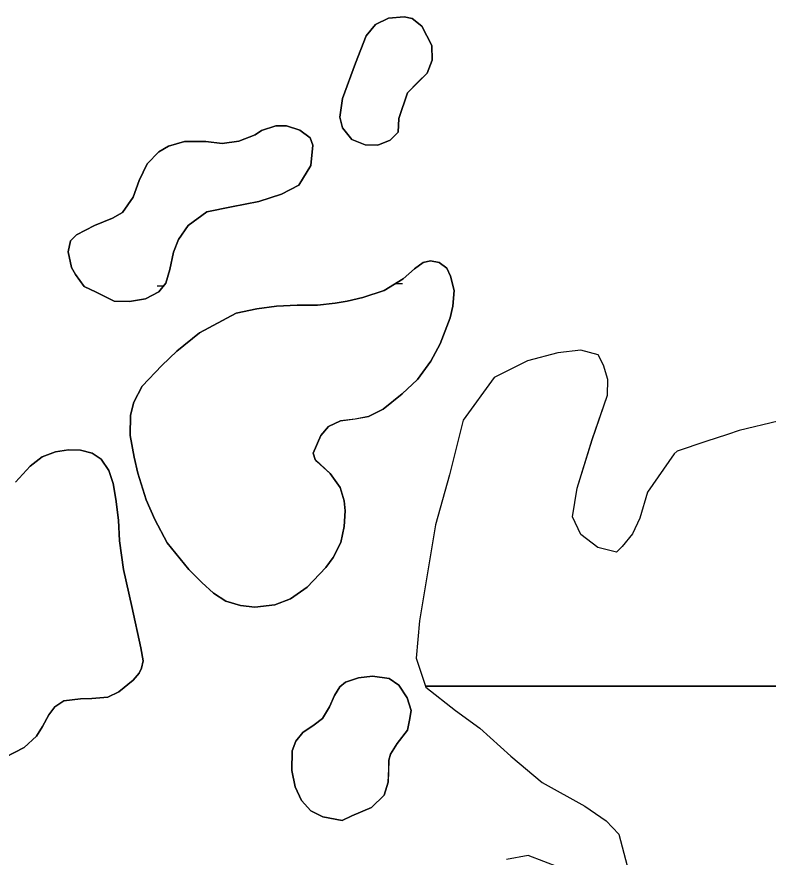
# Model space of a CAD drawing. Extents: x 3734862 to 3772949, y 391520 to 417239.
# Drawn here: x 3747610.4 to 3747855.1, y 411611.3 to 411885.1 of the extents above; entities that cross this region are included whole.
import ezdxf

# ---------------------------------------------------------------- set-up
doc = ezdxf.new("R2010")
doc.units = 0
doc.layers.add('V-TOPO-SHOR', color=7, linetype='Continuous')
doc.layers.add('V-WETL-SWMP', color=7, linetype='Continuous')

msp = doc.modelspace()

# ---------------------------------------------------------------- linework, layer by layer
at = {"layer": 'V-TOPO-SHOR'}
for points in [[(3747734.83, 411852), (3747737.69, 411860.34), (3747741.16, 411863.89), (3747744.03, 411866.77), (3747745.66, 411871.03), (3747745.55, 411875.81), (3747742.34, 411882.1), (3747739.16, 411884.59), (3747736.54, 411885.12), (3747731.46, 411884.72), (3747727.23, 411882.64), (3747724.15, 411878.89), (3747720.69, 411869.97), (3747716.51, 411858.54), (3747715.63, 411852.41), (3747716.45, 411848.98), (3747719.5, 411845.13), (3747723.86, 411843.41), (3747727.96, 411843.24), (3747731.98, 411844.93), (3747734.65, 411847.52), (3747734.83, 411852)], [(3747636.22, 411795.41), (3747642.12, 411792.48), (3747647.09, 411792.31), (3747652.27, 411793.2), (3747656.6, 411795.47), (3747658.89, 411798.35), (3747660.23, 411802.82), (3747661.39, 411808.45), (3747663.02, 411812.52), (3747666.21, 411817.15), (3747672.33, 411821.53), (3747680.35, 411823.25), (3747689.25, 411824.96), (3747696.6, 411827.38), (3747702.3, 411830.31), (3747706.21, 411836.67), (3747706.8, 411843.29), (3747705.96, 411845.65), (3747702.59, 411848.14), (3747698.23, 411849.58), (3747694.72, 411849.54), (3747690.11, 411848.05), (3747688.04, 411846.62), (3747682.74, 411844.56), (3747677.27, 411843.87), (3747671.92, 411844.45), (3747665, 411844.46), (3747659.81, 411842.99), (3747656.66, 411841.09), (3747652.89, 411837.25), (3747650.27, 411831.74), (3747648.23, 411826.31), (3747644.83, 411821.3), (3747641.58, 411819.5), (3747635.7, 411817.16), (3747629.8, 411814.04), (3747627.82, 411812.12), (3747627.08, 411808.53), (3747628.16, 411803.44), (3747629.49, 411801.17), (3747632.35, 411797.23), (3747636.22, 411795.41)], [(3747659.36, 411713.73), (3747666.43, 411705.03), (3747670.65, 411700.77), (3747674.49, 411697.3), (3747678.45, 411694.7), (3747683.2, 411693.26), (3747687.97, 411692.79), (3747694.41, 411693.46), (3747699.52, 411695.43), (3747704.94, 411699.24), (3747711.09, 411705.67), (3747713.48, 411708.95), (3747715.9, 411713.78), (3747717.06, 411719.03), (3747717.33, 411724.09), (3747717, 411727.41), (3747715.7, 411731.72), (3747712.46, 411736.26), (3747710.25, 411738.24), (3747708.14, 411740.23), (3747707.57, 411740.82), (3747706.92, 411742.88), (3747709.45, 411748.69), (3747711.93, 411751.57), (3747715.86, 411753.46), (3747720.55, 411754.07), (3747724.95, 411754.87), (3747729.77, 411757.23), (3747735.9, 411762.3), (3747740.94, 411766.89), (3747745.23, 411772.86), (3747748.25, 411778.57), (3747751.51, 411787), (3747752.45, 411790.88), (3747752.82, 411795.94), (3747751.63, 411800.64), (3747750.51, 411803.2), (3747748, 411805.09), (3747745.18, 411805.62), (3747742.74, 411805.08), (3747739.97, 411802.98), (3747736.21, 411799.73), (3747730.01, 411795.93), (3747723.15, 411793.7), (3747717.96, 411792.42), (3747714.05, 411791.8), (3747708.29, 411791.21), (3747701.76, 411791.12), (3747694.93, 411790.85), (3747688.58, 411789.97), (3747681.83, 411788.52), (3747669.93, 411782.19), (3747662.52, 411776.17), (3747657.57, 411771.47), (3747651.22, 411764.75), (3747648.5, 411759.53), (3747647.36, 411755.26), (3747647.35, 411748.73), (3747648.6, 411741.59), (3747649.78, 411736.4), (3747652.56, 411727.68), (3747655.39, 411721.3), (3747659.36, 411713.73)], [(3747801.54, 411771.64), (3747799.72, 411774.95), (3747794.12, 411776.45), (3747786.61, 411775.63), (3747776.72, 411772.98), (3747765.86, 411767.54), (3747755.79, 411753.65), (3747751.28, 411735.91), (3747746.8, 411719.58), (3747741.6, 411688.27), (3747740.47, 411676.11), (3747743.59, 411666.68), (3747753.31, 411659.03), (3747761.18, 411653.28), (3747771.34, 411644.21), (3747781.51, 411635.61), (3747795.44, 411627.88), (3747802.39, 411623.08), (3747806.54, 411618.8), (3747809.19, 411608.44)], [(3747858.41, 411753.38), (3747845.71, 411750.3), (3747841.94, 411748.96), (3747834.87, 411746.73), (3747825.45, 411743.6), (3747824.5, 411742.68), (3747815.86, 411730.17), (3747813.38, 411721.78), (3747810.95, 411716.66), (3747807.6, 411712.5), (3747805.7, 411710.66), (3747799.63, 411712.16), (3747794.08, 411716.47), (3747791.36, 411722.14), (3747792.92, 411731.48), (3747797.86, 411747.33), (3747802.78, 411761.78), (3747802.87, 411766.93), (3747801.54, 411771.64)], [(3747650.8, 411679.55), (3747647.9, 411692.95), (3747645.08, 411704.99), (3747643.87, 411714.37), (3747643.49, 411721.1), (3747642.62, 411727.94), (3747641.73, 411733.03), (3747640.34, 411737.24), (3747637.87, 411740.98), (3747634.97, 411742.98), (3747631.09, 411743.92), (3747627.19, 411743.99), (3747622.99, 411743.37), (3747618.67, 411741.69), (3747614.73, 411738.73), (3747609.96, 411733.45)], [(3747606.45, 411643.72), (3747612.74, 411647.03), (3747616.8, 411650.76), (3747618.8, 411653.85), (3747620.81, 411657.62), (3747622.8, 411660.22), (3747625.66, 411662.22), (3747631.13, 411662.91), (3747634.84, 411663.04), (3747640.01, 411663.45), (3747643.65, 411665.14), (3747648.29, 411668.97), (3747650.28, 411671.27), (3747650.99, 411672.82), (3747651.51, 411675.25), (3747650.8, 411679.55)], [(3747719.52, 411624.71), (3747725.9, 411627.44), (3747730.06, 411631.46), (3747731.39, 411635.73), (3747731.56, 411640.12), (3747731.61, 411642.94), (3747732.13, 411644.88), (3747734.23, 411648.36), (3747737.62, 411652.69), (3747738.35, 411655.9), (3747738.79, 411659.1), (3747737.5, 411663.22), (3747734.83, 411667.36), (3747731.65, 411669.56), (3747726.3, 411670.23), (3747721.71, 411669.72), (3747717.4, 411668.33), (3747715.62, 411666.79), (3747713.82, 411664), (3747712.2, 411660.22), (3747709.99, 411656.46), (3747707.23, 411654.36), (3747703.58, 411651.88), (3747701.29, 411649.09), (3747700.07, 411645.89), (3747699.97, 411639.56), (3747701.05, 411634.18), (3747703.12, 411629.76), (3747706.19, 411626.39), (3747710.05, 411624.38), (3747716.37, 411623.21), (3747719.52, 411624.71)], [(3747787.15, 411607.87), (3747776.91, 411611.78), (3747769.85, 411610.49)]]:
    msp.add_lwpolyline(points, dxfattribs=at)
at = {"layer": 'V-WETL-SWMP'}
for p, q in [((3747733.78, 411798.23), (3747736.06, 411798.26)), ((3747752.06, 411798.43), (3747752.19, 411798.43)), ((3747656.06, 411797.41), (3747658.15, 411797.43)), ((3747786.61, 411775.64), (3747776.73, 411772.99)), ((3747794.12, 411776.45), (3747786.61, 411775.64)), ((3747799.72, 411774.96), (3747794.12, 411776.45)), ((3747776.73, 411772.99), (3747765.86, 411767.55)), ((3747801.54, 411771.65), (3747799.72, 411774.96)), ((3747802.87, 411766.94), (3747801.54, 411771.65)), ((3747765.86, 411767.55), (3747755.79, 411753.65)), ((3747802.79, 411761.79), (3747802.87, 411766.94)), ((3747797.86, 411747.34), (3747802.79, 411761.79)), ((3747755.79, 411753.65), (3747751.29, 411735.92)), ((3747858.41, 411753.38), (3747845.71, 411750.31)), ((3747841.94, 411748.97), (3747834.87, 411746.74)), ((3747845.71, 411750.31), (3747841.94, 411748.97)), ((3747792.92, 411731.49), (3747797.86, 411747.34)), ((3747834.87, 411746.74), (3747825.45, 411743.61)), ((3747825.45, 411743.61), (3747824.5, 411742.69)), ((3747824.5, 411742.69), (3747815.86, 411730.18)), ((3747751.29, 411735.92), (3747746.8, 411719.59)), ((3747791.36, 411722.14), (3747792.92, 411731.49)), ((3747815.86, 411730.18), (3747813.38, 411721.79)), ((3747794.08, 411716.48), (3747791.36, 411722.14)), ((3747813.38, 411721.79), (3747810.95, 411716.67)), ((3747746.8, 411719.59), (3747741.61, 411688.28)), ((3747799.63, 411712.17), (3747794.08, 411716.48)), ((3747810.95, 411716.67), (3747807.61, 411712.51)), ((3747805.7, 411710.66), (3747799.63, 411712.17)), ((3747807.61, 411712.51), (3747805.7, 411710.66)), ((3747741.61, 411688.28), (3747740.47, 411676.12)), ((3747740.47, 411676.12), (3747743.49, 411667.02)), ((3747743.49, 411667.02), (3747942.65, 411667.02))]:
    msp.add_line(p, q, dxfattribs=at)
for points in [[(3747734.83, 411852), (3747734.66, 411847.52), (3747731.98, 411844.93), (3747727.96, 411843.24), (3747723.86, 411843.41), (3747719.5, 411845.13), (3747716.45, 411848.99), (3747715.63, 411852.41), (3747716.51, 411858.54), (3747720.69, 411869.97), (3747724.15, 411878.89), (3747727.23, 411882.64), (3747731.46, 411884.71), (3747736.54, 411885.12), (3747739.16, 411884.59), (3747742.34, 411882.1), (3747745.55, 411875.81), (3747745.67, 411871.03), (3747744.04, 411866.77), (3747737.69, 411860.34)], [(3747642.12, 411792.49), (3747636.22, 411795.41), (3747632.35, 411797.23), (3747629.49, 411801.17), (3747628.16, 411803.44), (3747627.08, 411808.53), (3747627.82, 411812.12), (3747629.8, 411814.04), (3747635.7, 411817.16), (3747641.58, 411819.5), (3747644.83, 411821.3), (3747648.23, 411826.31), (3747650.27, 411831.74), (3747652.89, 411837.25), (3747656.66, 411841.09), (3747659.81, 411842.99), (3747665, 411844.46), (3747671.92, 411844.45), (3747677.27, 411843.87), (3747682.74, 411844.56), (3747688.04, 411846.62), (3747690.11, 411848.05), (3747694.72, 411849.54), (3747698.23, 411849.58), (3747702.59, 411848.14), (3747705.96, 411845.65), (3747706.8, 411843.29), (3747706.21, 411836.67), (3747702.3, 411830.3), (3747696.6, 411827.38), (3747689.25, 411824.96), (3747680.35, 411823.25), (3747672.33, 411821.53), (3747666.21, 411817.15), (3747663.02, 411812.52), (3747661.39, 411808.45), (3747660.23, 411802.82), (3747658.89, 411798.35), (3747656.6, 411795.47), (3747652.27, 411793.2), (3747647.09, 411792.31)], [(3747666.43, 411705.03), (3747659.36, 411713.73), (3747655.39, 411721.3), (3747652.56, 411727.68), (3747649.78, 411736.4), (3747648.6, 411741.59), (3747647.35, 411748.73), (3747647.36, 411755.26), (3747648.5, 411759.53), (3747651.22, 411764.75), (3747657.57, 411771.47), (3747662.52, 411776.17), (3747669.93, 411782.19), (3747681.83, 411788.52), (3747688.58, 411789.97), (3747694.93, 411790.85), (3747701.76, 411791.12), (3747708.29, 411791.21), (3747714.05, 411791.8), (3747717.96, 411792.42), (3747723.15, 411793.7), (3747730.01, 411795.93), (3747736.21, 411799.73), (3747739.97, 411802.98), (3747742.74, 411805.08), (3747745.18, 411805.62), (3747748, 411805.09), (3747750.5, 411803.2), (3747751.63, 411800.64), (3747752.82, 411795.94), (3747752.45, 411790.88), (3747751.51, 411787), (3747748.25, 411778.57), (3747745.23, 411772.87), (3747740.94, 411766.89), (3747735.9, 411762.29), (3747729.77, 411757.23), (3747724.95, 411754.87), (3747720.55, 411754.06), (3747715.87, 411753.46), (3747711.93, 411751.57), (3747709.45, 411748.69), (3747706.92, 411742.88), (3747707.57, 411740.82), (3747712.46, 411736.26), (3747715.71, 411731.72), (3747717, 411727.41), (3747717.33, 411724.09), (3747717.06, 411719.03), (3747715.9, 411713.78), (3747713.48, 411708.95), (3747711.09, 411705.67), (3747704.94, 411699.24), (3747699.52, 411695.43), (3747694.41, 411693.46), (3747687.97, 411692.79), (3747683.2, 411693.26), (3747678.45, 411694.7), (3747674.49, 411697.3), (3747670.65, 411700.77)], [(3747716.37, 411623.21), (3747710.05, 411624.38), (3747706.19, 411626.39), (3747703.12, 411629.76), (3747701.05, 411634.18), (3747699.97, 411639.56), (3747700.07, 411645.89), (3747701.29, 411649.09), (3747703.58, 411651.88), (3747707.23, 411654.36), (3747709.99, 411656.46), (3747712.2, 411660.22), (3747713.82, 411664), (3747715.62, 411666.79), (3747717.4, 411668.33), (3747721.71, 411669.72), (3747726.3, 411670.23), (3747731.65, 411669.56), (3747734.83, 411667.36), (3747737.5, 411663.22), (3747738.79, 411659.1), (3747738.35, 411655.9), (3747737.62, 411652.69), (3747734.23, 411648.36), (3747732.13, 411644.88), (3747731.61, 411642.94), (3747731.39, 411635.73), (3747730.06, 411631.46), (3747725.9, 411627.44), (3747719.52, 411624.71)]]:
    msp.add_lwpolyline(points, close=True, dxfattribs=at)
for points in [[(3747609.96, 411733.45), (3747614.73, 411738.73), (3747618.67, 411741.69), (3747622.99, 411743.37), (3747627.19, 411743.99), (3747631.09, 411743.92), (3747634.97, 411742.98), (3747637.87, 411740.98), (3747640.34, 411737.24), (3747641.73, 411733.03), (3747642.62, 411727.94), (3747643.49, 411721.1), (3747643.87, 411714.37), (3747645.08, 411704.99), (3747647.9, 411692.96), (3747650.8, 411679.55), (3747651.51, 411675.25), (3747650.99, 411672.82), (3747650.28, 411671.27), (3747648.29, 411668.97), (3747643.65, 411665.14), (3747640.01, 411663.45), (3747634.84, 411663.04), (3747631.13, 411662.91), (3747625.66, 411662.22), (3747622.8, 411660.22), (3747620.81, 411657.62), (3747618.8, 411653.85), (3747616.8, 411650.76), (3747612.74, 411647.03), (3747606.45, 411643.72)], [(3747942.65, 411667.01), (3747743.48, 411667.01), (3747743.59, 411666.68), (3747753.31, 411659.03), (3747761.18, 411653.28), (3747771.34, 411644.21), (3747781.51, 411635.61), (3747795.44, 411627.88), (3747802.4, 411623.08), (3747806.54, 411618.8), (3747809.19, 411608.44)], [(3747787.15, 411607.87), (3747776.91, 411611.78), (3747769.86, 411610.49)]]:
    msp.add_lwpolyline(points, dxfattribs=at)

doc.saveas('drawing.dxf')
